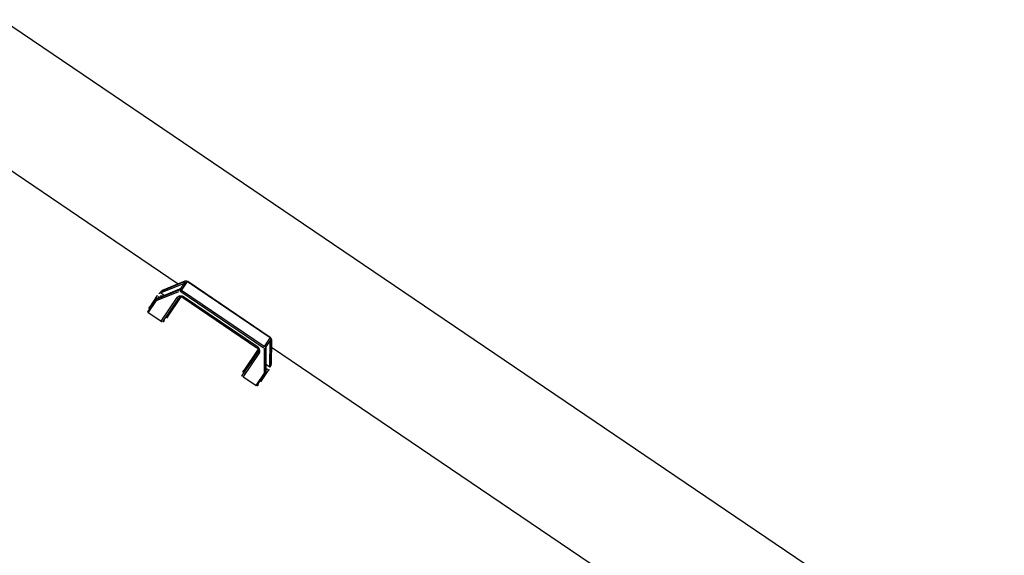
# Model space of a CAD drawing. Header units: metres. Extents: x 7482748 to 7484637, y 5684406 to 5687014.
# Tile 261 of 295: x 7484499.068 to 7484500.052, y 5686560.623 to 5686561.159. Entities that reach past the tile are written whole.
import ezdxf

# ---------------------------------------------------------------- set-up
doc = ezdxf.new("R2010")
doc.units = ezdxf.units.M
doc.header["$MEASUREMENT"] = 0
doc.layers.add('projektowane obiekty', color=5, linetype='Continuous', lineweight=35)

# ---------------------------------------------------------------- blocks, each defined once
blk = doc.blocks.new('zw$D414')
at = {"layer": 'projektowane obiekty', "lineweight": 30}
for p, q in [((2.136321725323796, 3.480000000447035), (3.346321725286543, 3.480000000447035)), ((2.536117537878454, 3.367092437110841), (2.436525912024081, 3.367092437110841)), ((2.436525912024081, 3.366987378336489), (2.436525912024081, 3.367092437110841)), ((2.436525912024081, 3.356278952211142), (2.436525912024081, 3.366987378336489)), ((2.436525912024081, 3.366987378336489), (2.536117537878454, 3.366987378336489)), ((2.536117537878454, 3.366987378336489), (2.536117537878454, 3.367092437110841)), ((2.536117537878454, 3.366987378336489), (2.536117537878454, 3.356278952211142)), ((2.136321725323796, 3.359805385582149), (2.430000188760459, 3.359805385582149)), ((2.433949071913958, 3.364784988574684), (2.420072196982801, 3.343953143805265)), ((2.420405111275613, 3.34534528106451), (2.433949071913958, 3.365677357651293)), ((2.433975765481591, 3.365773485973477), (2.420452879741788, 3.345473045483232)), ((2.420485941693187, 3.342380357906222), (2.434808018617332, 3.363880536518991)), ((2.433949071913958, 3.365677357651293), (2.433949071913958, 3.364784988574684)), ((2.434821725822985, 3.356696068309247), (2.434821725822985, 3.365619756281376)), ((2.436525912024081, 3.356278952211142), (2.436525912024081, 3.354937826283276)), ((2.536117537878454, 3.356278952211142), (2.436525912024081, 3.356278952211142)), ((2.536117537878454, 3.356278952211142), (2.536117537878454, 3.354937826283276)), ((2.537821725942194, 3.365619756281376), (2.537821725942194, 3.356696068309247)), ((2.537835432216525, 3.363880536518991), (2.55215750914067, 3.342380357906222)), ((2.552190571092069, 3.345473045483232), (2.538667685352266, 3.365773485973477)), ((2.538694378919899, 3.364784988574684), (2.538694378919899, 3.365677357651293)), ((2.538694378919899, 3.365677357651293), (2.552238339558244, 3.34534528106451)), ((2.552571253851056, 3.343953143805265), (2.538694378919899, 3.364784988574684)), ((2.542643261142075, 3.359805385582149), (2.940000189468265, 3.359805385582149)), ((2.433975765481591, 3.355957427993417), (2.420029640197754, 3.33502162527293)), ((2.420072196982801, 3.335029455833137), (2.433949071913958, 3.355861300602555)), ((2.433949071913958, 3.354968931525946), (2.420405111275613, 3.334636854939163)), ((2.421421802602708, 3.333969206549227), (2.434808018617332, 3.354064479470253)), ((2.433949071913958, 3.355861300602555), (2.433949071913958, 3.354968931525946)), ((2.436525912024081, 3.354937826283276), (2.536117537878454, 3.354937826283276)), ((2.436544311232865, 3.347778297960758), (2.436544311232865, 3.319140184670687)), ((2.438491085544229, 3.31982805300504), (2.438491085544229, 3.348466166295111)), ((2.439821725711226, 3.324940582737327), (2.439821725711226, 3.350679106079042)), ((2.441617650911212, 3.351145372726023), (2.531025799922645, 3.351145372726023)), ((2.530975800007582, 3.352253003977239), (2.441667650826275, 3.352253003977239)), ((2.532821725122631, 3.350678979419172), (2.532821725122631, 3.324940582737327)), ((2.534152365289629, 3.348466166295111), (2.534152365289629, 3.31982805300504)), ((2.536099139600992, 3.319140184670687), (2.536099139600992, 3.347778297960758)), ((2.537835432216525, 3.354064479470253), (2.551221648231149, 3.333969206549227)), ((2.552610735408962, 3.335026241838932), (2.538667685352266, 3.355957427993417)), ((2.538694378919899, 3.354968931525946), (2.538694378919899, 3.355861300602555)), ((2.538694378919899, 3.355861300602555), (2.552571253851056, 3.335029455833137)), ((2.552238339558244, 3.334636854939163), (2.538694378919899, 3.354968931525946)), ((2.419321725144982, 3.338364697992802), (2.419321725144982, 3.324940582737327)), ((2.424931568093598, 3.342380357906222), (2.420485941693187, 3.342380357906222)), ((2.55215750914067, 3.342380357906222), (2.547711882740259, 3.342380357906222)), ((2.553321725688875, 3.324940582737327), (2.553321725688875, 3.338364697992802)), ((2.420438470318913, 3.334576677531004), (2.420438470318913, 3.319505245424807)), ((2.421421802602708, 3.319140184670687), (2.421421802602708, 3.333969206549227)), ((2.551221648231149, 3.333969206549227), (2.551221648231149, 3.319140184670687)), ((2.552204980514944, 3.319505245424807), (2.552204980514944, 3.334576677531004)), ((2.436544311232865, 3.319140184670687), (2.421421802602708, 3.319140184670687)), ((2.551221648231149, 3.319140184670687), (2.536099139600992, 3.319140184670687))]:
    blk.add_line(p, q, dxfattribs=at)
for points in [[(2.436525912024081, 3.367092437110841), (2.435421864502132, 3.366897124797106), (2.43443966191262, 3.36630873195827), (2.433975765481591, 3.365773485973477)], [(2.538325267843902, 3.366192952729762), (2.537875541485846, 3.366564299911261), (2.536875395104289, 3.367002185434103), (2.536117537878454, 3.367092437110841)], [(2.538667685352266, 3.365773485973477), (2.538325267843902, 3.366192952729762)], [(2.434870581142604, 3.356814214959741), (2.434092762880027, 3.356120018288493), (2.433975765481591, 3.355957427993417)], [(2.538667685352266, 3.355957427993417), (2.537939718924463, 3.356703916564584), (2.537772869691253, 3.356814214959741)], [(2.438491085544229, 3.348466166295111), (2.438232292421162, 3.348192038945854), (2.43778594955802, 3.347971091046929), (2.437201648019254, 3.34782787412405), (2.436544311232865, 3.347778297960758)], [(2.438491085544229, 3.348466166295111), (2.438545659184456, 3.348962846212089), (2.43871736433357, 3.349473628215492), (2.43901492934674, 3.349975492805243), (2.439441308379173, 3.350442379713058), (2.44047137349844, 3.351083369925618), (2.441667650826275, 3.351355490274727)], [(2.441667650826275, 3.351355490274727), (2.441667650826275, 3.351150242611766), (2.441667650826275, 3.351248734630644), (2.441667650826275, 3.351635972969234), (2.441667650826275, 3.352253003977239)], [(2.530975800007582, 3.351355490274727), (2.530975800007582, 3.351150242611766), (2.530975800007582, 3.351248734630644), (2.530975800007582, 3.351635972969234), (2.530975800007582, 3.352253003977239)], [(2.530975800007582, 3.351355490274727), (2.532172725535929, 3.351083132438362), (2.533203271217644, 3.350441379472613), (2.533628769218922, 3.349975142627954), (2.533926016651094, 3.349473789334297), (2.534097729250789, 3.348963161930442), (2.534152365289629, 3.348466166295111)], [(2.534152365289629, 3.348466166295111), (2.534411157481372, 3.348192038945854), (2.534857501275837, 3.347971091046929), (2.53544180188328, 3.34782787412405), (2.536099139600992, 3.347778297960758)], [(2.420072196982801, 3.343953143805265), (2.420039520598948, 3.34376400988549), (2.420002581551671, 3.343430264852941), (2.419959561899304, 3.342789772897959), (2.419944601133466, 3.342431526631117)], [(2.552698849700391, 3.342431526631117), (2.552656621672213, 3.343237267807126), (2.552625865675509, 3.343583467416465), (2.552591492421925, 3.343846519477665), (2.552571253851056, 3.343953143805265)], [(2.419944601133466, 3.334297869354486), (2.419986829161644, 3.334833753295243), (2.420017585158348, 3.334988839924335)], [(2.420017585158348, 3.334988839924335), (2.420034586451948, 3.33502902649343)], [(2.420034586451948, 3.33502902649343), (2.420051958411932, 3.335043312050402)], [(2.420051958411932, 3.335043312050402), (2.420072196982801, 3.335029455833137)], [(2.552571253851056, 3.335029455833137), (2.552603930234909, 3.335035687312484), (2.552608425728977, 3.335029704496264)], [(2.552608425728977, 3.335029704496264), (2.552640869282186, 3.334928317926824)], [(2.552640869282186, 3.334928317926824), (2.552683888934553, 3.334559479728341), (2.552698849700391, 3.334297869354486)]]:
    blk.add_lwpolyline(points, dxfattribs=at)
for centre, major_axis, ratio, start_param, end_param in [((2.436525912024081, 3.36430255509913), (-0.003000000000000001, 3.673940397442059e-19), 0.8949410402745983, 4.71238898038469, 5.745598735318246), ((2.536117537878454, 3.36430255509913), (-0.003000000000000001, 3.673940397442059e-19), 0.8949410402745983, 3.679179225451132, 4.71238898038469), ((2.434808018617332, 3.364326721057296), (0.0008322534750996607, -0.0005543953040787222), 0.3832487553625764, 3.391543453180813, 4.96234732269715), ((2.436525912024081, 3.36341018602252), (0.003000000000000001, 0), 0.8949410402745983, 2.174945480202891, 2.604006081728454), ((2.436525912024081, 3.354486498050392), (-0.003000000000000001, 3.673940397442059e-19), 0.8949410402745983, 5.316538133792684, 5.745598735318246), ((2.436525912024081, 3.353594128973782), (0.003000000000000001, 0), 0.8949410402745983, 1.570796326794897, 2.604006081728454), ((2.434808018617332, 3.365219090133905), (0.0008322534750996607, -0.0005543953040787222), 0.3832487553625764, 3.140912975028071, 3.391549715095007), ((2.536117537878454, 3.353594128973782), (0.003000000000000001, 0), 0.8949410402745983, 0.5375865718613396, 1.570796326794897), ((2.536117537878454, 3.36341018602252), (0.003000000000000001, 0), 0.8949410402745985, 0.5375865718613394, 0.966646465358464), ((2.536117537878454, 3.354486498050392), (-0.003000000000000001, 3.673940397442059e-19), 0.8949410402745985, 3.679179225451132, 4.108239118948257), ((2.537835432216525, 3.364326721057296), (-0.0008322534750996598, -0.0005543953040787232), 0.3832487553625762, 1.320841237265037, 2.891635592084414), ((2.537835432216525, 3.365219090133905), (-0.0008322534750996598, -0.0005543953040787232), 0.3832487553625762, 2.891635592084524, 3.142488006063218), ((2.434808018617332, 3.354510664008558), (-0.0008322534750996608, 0.000554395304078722), 0.3832487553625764, 0.2499507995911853, 1.820755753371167), ((2.434808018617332, 3.355403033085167), (-0.0008322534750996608, 0.000554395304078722), 0.3832487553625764, 6.2827684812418, 6.533136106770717), ((2.436525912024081, 3.353147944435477), (-0.002, 2.449293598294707e-19), 0.8949410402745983, 4.71238898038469, 5.745598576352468), ((2.389821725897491, 3.353578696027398), (-0.05, 6.123233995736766e-18), 0.4461844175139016, 2.910371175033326, 3.025928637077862), ((2.582821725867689, 3.353578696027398), (-0.05, 6.123233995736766e-18), 0.4461844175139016, 0.09718017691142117, 0.231221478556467), ((2.536117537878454, 3.353147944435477), (-0.002, 2.449293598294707e-19), 0.8949410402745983, 3.679179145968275, 4.71238898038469), ((2.537835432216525, 3.354510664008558), (0.0008322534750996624, 0.0005543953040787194), 0.3832487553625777, 4.462434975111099, 6.033230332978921), ((2.537835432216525, 3.355403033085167), (0.0008322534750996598, 0.000554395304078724), 0.3832487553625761, 6.033229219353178, 6.283931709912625), ((2.48632172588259, 3.338364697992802), (-0.067, 8.205133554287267e-18), 0.4461844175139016, 6.146722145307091, 6.283185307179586), ((2.48632172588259, 3.338364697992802), (-0.067, 8.205133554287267e-18), 0.4461844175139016, 0, 0.136463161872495), ((2.420485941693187, 3.342826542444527), (-0.00116421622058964, 1.425753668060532e-19), 0.3832487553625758, 1.087181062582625, 1.570796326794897), ((2.48632172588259, 3.438944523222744), (0.06557442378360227, 0.1045737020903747), 0.1314627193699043, 2.754861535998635, 2.78512412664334), ((2.420420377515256, 3.343644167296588), (-5.646017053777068e-05, -0.001845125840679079), 0.09347533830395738, 3.358091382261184, 3.542168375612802), ((2.427821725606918, 3.338364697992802), (0.006750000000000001, 0), 0.4461844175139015, 2.193184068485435, 3.141592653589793), ((2.427821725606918, 3.338364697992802), (0.006750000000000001, 0), 0.4461844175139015, 3.141592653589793, 3.512192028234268), ((2.544821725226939, 3.338364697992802), (0.006750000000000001, 0), 0.4461844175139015, 0, 0.9484085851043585), ((2.544821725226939, 3.338364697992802), (0.006750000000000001, 0), 0.4461844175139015, 5.912585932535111, 6.283185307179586), ((2.55215750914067, 3.342826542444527), (0.00116421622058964, 0), 0.3832487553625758, 4.71238898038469, 5.196004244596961), ((2.48632172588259, 3.438944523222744), (-0.06557442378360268, 0.1045737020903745), 0.1314627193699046, 3.49806124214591, 3.528323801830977), ((2.48632172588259, 3.338364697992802), (-0.067, 8.205133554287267e-18), 0.4461844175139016, 3.141592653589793, 3.278055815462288), ((2.48632172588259, 3.338364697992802), (-0.067, 8.205133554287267e-18), 0.4461844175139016, 3.005129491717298, 3.141592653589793), ((2.48632172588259, 3.438944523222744), (0.06557442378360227, 0.1045737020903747), 0.1314627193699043, 3.084751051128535, 3.115013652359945), ((2.420420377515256, 3.332935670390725), (-3.371930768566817e-05, 0.001709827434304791), 0.1042911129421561, 5.996430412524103, 6.180512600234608), ((2.421421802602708, 3.334415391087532), (0.0009922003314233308, -0.0003002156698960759), 0.4152132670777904, 3.449405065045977, 4.837366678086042), ((2.551221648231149, 3.334415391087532), (0.000992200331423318, 0.0003002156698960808), 0.4152132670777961, 4.587410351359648, 5.975371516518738), ((2.552223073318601, 3.332935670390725), (3.371930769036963e-05, 0.001709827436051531), 0.1042911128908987, 0.1026675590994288, 0.2867497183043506), ((2.48632172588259, 3.438944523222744), (-0.06557442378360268, 0.1045737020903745), 0.1314627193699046, 3.168171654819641, 3.198434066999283), ((2.48632172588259, 3.324940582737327), (0.067, 0), 0.4461844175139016, 3.141592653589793, 3.32442778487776), ((2.421421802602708, 3.319586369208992), (-0.001, 1.224646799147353e-19), 0.4461844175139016, 0.1828336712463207, 1.570796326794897), ((2.436544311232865, 3.320032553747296), (-0.002, 2.449293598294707e-19), 0.4461844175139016, 1.570796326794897, 2.910371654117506), ((2.389821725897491, 3.324940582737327), (0.05, 0), 0.4461844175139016, 6.051963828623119, 6.283185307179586), ((2.582821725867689, 3.324940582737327), (0.05, 0), 0.4461844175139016, 3.141592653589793, 3.37281413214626), ((2.536099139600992, 3.320032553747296), (-0.002, 2.449293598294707e-19), 0.4461844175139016, 0.2312209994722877, 1.570796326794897), ((2.551221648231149, 3.319586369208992), (-0.001, 1.224646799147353e-19), 0.4461844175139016, 1.570796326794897, 2.958758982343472), ((2.48632172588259, 3.324940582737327), (0.067, 0), 0.4461844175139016, 6.100350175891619, 6.283185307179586)]:
    blk.add_ellipse(centre, major_axis=major_axis, ratio=ratio, start_param=start_param, end_param=end_param, dxfattribs=at)
blk.add_open_spline([(2.43680243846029, 3.349173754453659), (2.43663289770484, 3.348723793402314), (2.436544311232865, 3.348250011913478), (2.436544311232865, 3.347778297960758)], degree=3, dxfattribs=at)
for points, knots in [([(2.441667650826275, 3.352253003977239), (2.440537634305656, 3.352253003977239), (2.438650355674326, 3.351684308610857), (2.437254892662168, 3.350184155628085), (2.436875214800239, 3.349366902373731), (2.43680243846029, 3.349173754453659)], [0, 0, 0, 0, 3.271565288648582, 5.452608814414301, 6.10765165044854, 6.10765165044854, 6.10765165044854, 6.10765165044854]), ([(2.536099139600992, 3.347778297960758), (2.536099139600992, 3.348788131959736), (2.535126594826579, 3.351164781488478), (2.532480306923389, 3.352253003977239), (2.530975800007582, 3.352253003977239)], [0, 0, 0, 0, 3.225779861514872, 7.526819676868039, 7.526819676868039, 7.526819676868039, 7.526819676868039])]:
    blk.add_open_spline(points, degree=3, knots=knots, dxfattribs=at)

msp = doc.modelspace()

# ---------------------------------------------------------------- block references
at = {"linetype": 'Continuous', "rotation": 325.8417172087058}
msp.add_blockref('zw$D414', (7484495.32933387, 5686559.478934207), dxfattribs=at)

doc.saveas('drawing.dxf')
